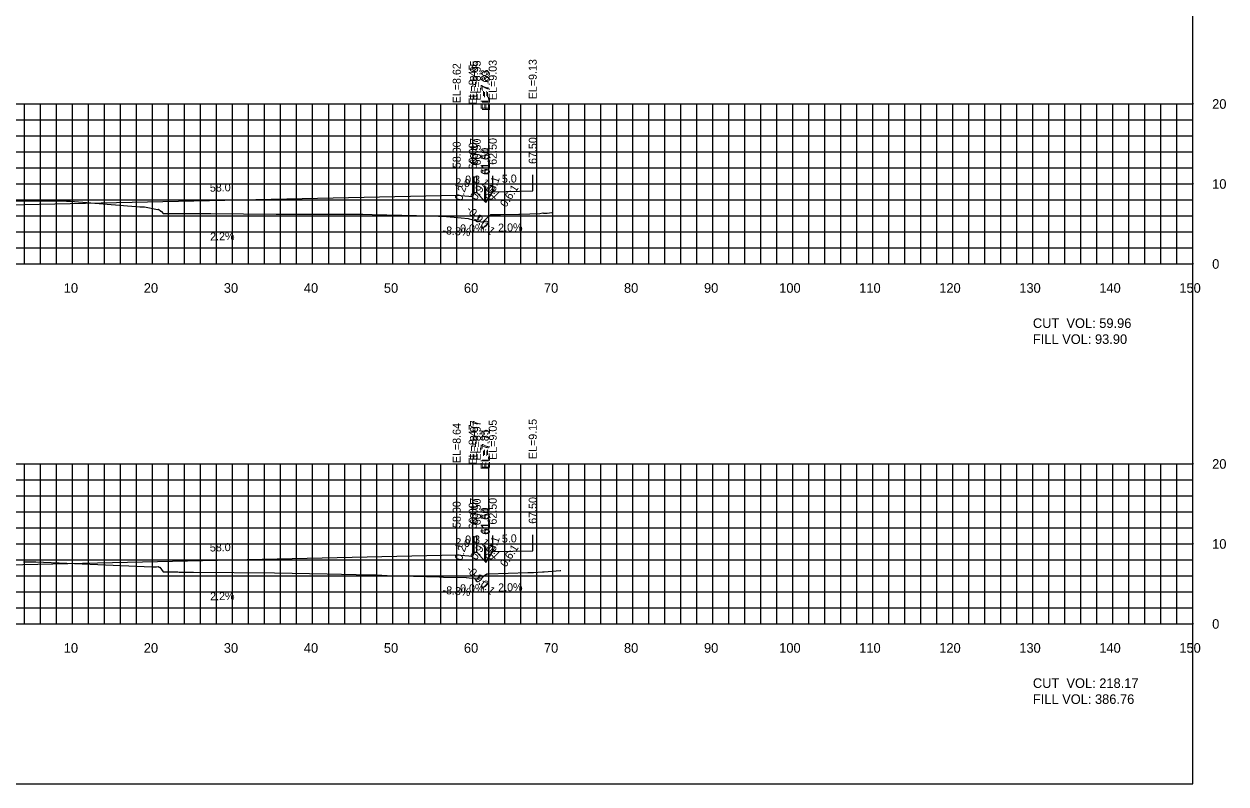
# Model space of a CAD drawing. Extents: x 1797419 to 1809236, y 248759 to 251512.
# Drawn here: x 1806714.9 to 1806865.1, y 250417.3 to 250512.3 of the extents above; entities that cross this region are included whole.
import ezdxf

# ---------------------------------------------------------------- set-up
doc = ezdxf.new("R2010")
doc.units = 0
for name, color, linetype in [('10', 7, 'Continuous'), ('3', 7, 'Continuous'), ('31', 7, 'Continuous'), ('4', 7, 'Continuous'), ('60', 7, 'Continuous'), ('ANNO-TXT', 7, 'Continuous'), ('CL-CNST', 7, 'Continuous'), ('Level 62', 7, 'Continuous'), ('M-ROADS', 7, 'Continuous')]:
    doc.layers.add(name, color=color, linetype=linetype)

msp = doc.modelspace()

# ---------------------------------------------------------------- linework, layer by layer
for p, q in [((1806771.17, 250491.21), (1806771.17, 250493.21)), ((1806771.5, 250491.21), (1806771.5, 250493.21)), ((1806773.5, 250491.29), (1806773.5, 250493.29)), ((1806778.5, 250491.39), (1806778.5, 250493.39)), ((1806769, 250490.87), (1806769, 250492.87)), ((1806771, 250490.71), (1806771, 250492.71)), ((1806772.5, 250490.08), (1806772.5, 250492.08)), ((1806772.64, 250489.94), (1806772.64, 250491.94)), ((1806769, 250445.89), (1806769, 250447.89)), ((1806771.17, 250446.22), (1806771.17, 250448.22)), ((1806771.5, 250446.22), (1806771.5, 250448.22)), ((1806773.5, 250446.3), (1806773.5, 250448.3)), ((1806778.5, 250446.4), (1806778.5, 250448.4)), ((1806771, 250445.72), (1806771, 250447.72)), ((1806772.5, 250445.1), (1806772.5, 250447.1)), ((1806772.64, 250444.96), (1806772.64, 250446.96))]:
    msp.add_line(p, q)
msp.add_lwpolyline([(1806561, 250417.26), (1806861, 250417.26), (1806861, 250607.26), (1806561, 250607.26)], close=True)
at = {"layer": '60'}
for p, q in [((1806861, 250482.26), (1806861, 250502.26)), ((1806861.06, 250502.26), (1806861, 250502.26)), ((1806861.06, 250492.26), (1806861, 250492.26)), ((1806561, 250482.26), (1806861, 250482.26)), ((1806721, 250482.2), (1806721, 250482.26)), ((1806731, 250482.2), (1806731, 250482.26)), ((1806741, 250482.2), (1806741, 250482.26)), ((1806751, 250482.2), (1806751, 250482.26)), ((1806761, 250482.2), (1806761, 250482.26)), ((1806771, 250482.2), (1806771, 250482.26)), ((1806781, 250482.2), (1806781, 250482.26)), ((1806791, 250482.2), (1806791, 250482.26)), ((1806801, 250482.2), (1806801, 250482.26)), ((1806811, 250482.2), (1806811, 250482.26)), ((1806821, 250482.2), (1806821, 250482.26)), ((1806831, 250482.2), (1806831, 250482.26)), ((1806841, 250482.2), (1806841, 250482.26)), ((1806851, 250482.2), (1806851, 250482.26)), ((1806861, 250482.2), (1806861, 250482.26)), ((1806861.06, 250482.26), (1806861, 250482.26)), ((1806861, 250437.26), (1806861, 250457.26)), ((1806861.06, 250457.26), (1806861, 250457.26)), ((1806861.06, 250447.26), (1806861, 250447.26)), ((1806561, 250437.26), (1806861, 250437.26)), ((1806721, 250437.2), (1806721, 250437.26)), ((1806731, 250437.2), (1806731, 250437.26)), ((1806741, 250437.2), (1806741, 250437.26)), ((1806751, 250437.2), (1806751, 250437.26)), ((1806761, 250437.2), (1806761, 250437.26)), ((1806771, 250437.2), (1806771, 250437.26)), ((1806781, 250437.2), (1806781, 250437.26)), ((1806791, 250437.2), (1806791, 250437.26)), ((1806801, 250437.2), (1806801, 250437.26)), ((1806811, 250437.2), (1806811, 250437.26)), ((1806821, 250437.2), (1806821, 250437.26)), ((1806831, 250437.2), (1806831, 250437.26)), ((1806841, 250437.2), (1806841, 250437.26)), ((1806851, 250437.2), (1806851, 250437.26)), ((1806861, 250437.2), (1806861, 250437.26)), ((1806861.06, 250437.26), (1806861, 250437.26))]:
    msp.add_line(p, q, dxfattribs=at)
at = {"layer": 'CL-CNST'}
for points in [[(1806630.41, 250488.58), (1806630.5, 250488.61), (1806631.5, 250488.57), (1806636.5, 250488.47), (1806638.5, 250488.39), (1806638.83, 250488.39), (1806639, 250487.89), (1806641, 250488.06), (1806711, 250489.6), (1806769, 250490.87), (1806771, 250490.71), (1806771.17, 250491.21), (1806771.5, 250491.21), (1806772.5, 250490.08), (1806772.64, 250489.94), (1806773.5, 250491.29), (1806778.5, 250491.39)], [(1806629.21, 250443.2), (1806630.5, 250443.63), (1806631.5, 250443.59), (1806636.5, 250443.49), (1806638.5, 250443.41), (1806638.83, 250443.41), (1806639, 250442.91), (1806641, 250443.08), (1806711, 250444.62), (1806769, 250445.89), (1806771, 250445.72), (1806771.17, 250446.22), (1806771.5, 250446.22), (1806772.5, 250445.1), (1806772.64, 250444.96), (1806773.5, 250446.3), (1806778.5, 250446.4)]]:
    msp.add_lwpolyline(points, dxfattribs=at)
at = {"layer": 'Level 62'}
for p, q in [((1806561, 250502.26), (1806861, 250502.26)), ((1806715, 250482.26), (1806715, 250502.26)), ((1806717, 250482.26), (1806717, 250502.26)), ((1806719, 250482.26), (1806719, 250502.26)), ((1806721, 250482.26), (1806721, 250502.26)), ((1806723, 250482.26), (1806723, 250502.26)), ((1806725, 250482.26), (1806725, 250502.26)), ((1806727, 250482.26), (1806727, 250502.26)), ((1806729, 250482.26), (1806729, 250502.26)), ((1806731, 250482.26), (1806731, 250502.26)), ((1806733, 250482.26), (1806733, 250502.26)), ((1806735, 250482.26), (1806735, 250502.26)), ((1806737, 250482.26), (1806737, 250502.26)), ((1806739, 250482.26), (1806739, 250502.26)), ((1806741, 250482.26), (1806741, 250502.26)), ((1806743, 250482.26), (1806743, 250502.26)), ((1806745, 250482.26), (1806745, 250502.26)), ((1806747, 250482.26), (1806747, 250502.26)), ((1806749, 250482.26), (1806749, 250502.26)), ((1806751, 250482.26), (1806751, 250502.26)), ((1806753, 250482.26), (1806753, 250502.26)), ((1806755, 250482.26), (1806755, 250502.26)), ((1806757, 250482.26), (1806757, 250502.26)), ((1806759, 250482.26), (1806759, 250502.26)), ((1806761, 250482.26), (1806761, 250502.26)), ((1806763, 250482.26), (1806763, 250502.26)), ((1806765, 250482.26), (1806765, 250502.26)), ((1806767, 250482.26), (1806767, 250502.26)), ((1806769, 250482.26), (1806769, 250502.26)), ((1806771, 250482.26), (1806771, 250502.26)), ((1806773, 250482.26), (1806773, 250502.26)), ((1806775, 250482.26), (1806775, 250502.26)), ((1806777, 250482.26), (1806777, 250502.26)), ((1806779, 250482.26), (1806779, 250502.26)), ((1806781, 250482.26), (1806781, 250502.26)), ((1806783, 250482.26), (1806783, 250502.26)), ((1806785, 250482.26), (1806785, 250502.26)), ((1806787, 250482.26), (1806787, 250502.26)), ((1806789, 250482.26), (1806789, 250502.26)), ((1806791, 250482.26), (1806791, 250502.26)), ((1806793, 250482.26), (1806793, 250502.26)), ((1806795, 250482.26), (1806795, 250502.26)), ((1806797, 250482.26), (1806797, 250502.26)), ((1806799, 250482.26), (1806799, 250502.26)), ((1806801, 250482.26), (1806801, 250502.26)), ((1806803, 250482.26), (1806803, 250502.26)), ((1806805, 250482.26), (1806805, 250502.26)), ((1806807, 250482.26), (1806807, 250502.26)), ((1806809, 250482.26), (1806809, 250502.26)), ((1806811, 250482.26), (1806811, 250502.26)), ((1806813, 250482.26), (1806813, 250502.26)), ((1806815, 250482.26), (1806815, 250502.26)), ((1806817, 250482.26), (1806817, 250502.26)), ((1806819, 250482.26), (1806819, 250502.26)), ((1806821, 250482.26), (1806821, 250502.26)), ((1806823, 250482.26), (1806823, 250502.26)), ((1806825, 250482.26), (1806825, 250502.26)), ((1806827, 250482.26), (1806827, 250502.26)), ((1806829, 250482.26), (1806829, 250502.26)), ((1806831, 250482.26), (1806831, 250502.26)), ((1806833, 250482.26), (1806833, 250502.26)), ((1806835, 250482.26), (1806835, 250502.26)), ((1806837, 250482.26), (1806837, 250502.26)), ((1806839, 250482.26), (1806839, 250502.26)), ((1806841, 250482.26), (1806841, 250502.26)), ((1806843, 250482.26), (1806843, 250502.26)), ((1806845, 250482.26), (1806845, 250502.26)), ((1806847, 250482.26), (1806847, 250502.26)), ((1806849, 250482.26), (1806849, 250502.26)), ((1806851, 250482.26), (1806851, 250502.26)), ((1806853, 250482.26), (1806853, 250502.26)), ((1806855, 250482.26), (1806855, 250502.26)), ((1806857, 250482.26), (1806857, 250502.26)), ((1806859, 250482.26), (1806859, 250502.26)), ((1806861, 250482.26), (1806861, 250502.26)), ((1806561, 250500.26), (1806861, 250500.26)), ((1806561, 250498.26), (1806861, 250498.26)), ((1806561, 250496.26), (1806861, 250496.26)), ((1806561, 250494.26), (1806861, 250494.26)), ((1806561, 250492.26), (1806861, 250492.26)), ((1806561, 250490.26), (1806861, 250490.26)), ((1806561, 250488.26), (1806861, 250488.26)), ((1806561, 250486.26), (1806861, 250486.26)), ((1806561, 250484.26), (1806861, 250484.26)), ((1806561, 250482.26), (1806861, 250482.26)), ((1806561, 250457.26), (1806861, 250457.26)), ((1806715, 250437.26), (1806715, 250457.26)), ((1806717, 250437.26), (1806717, 250457.26)), ((1806719, 250437.26), (1806719, 250457.26)), ((1806721, 250437.26), (1806721, 250457.26)), ((1806723, 250437.26), (1806723, 250457.26)), ((1806725, 250437.26), (1806725, 250457.26)), ((1806727, 250437.26), (1806727, 250457.26)), ((1806729, 250437.26), (1806729, 250457.26)), ((1806731, 250437.26), (1806731, 250457.26)), ((1806733, 250437.26), (1806733, 250457.26)), ((1806735, 250437.26), (1806735, 250457.26)), ((1806737, 250437.26), (1806737, 250457.26)), ((1806739, 250437.26), (1806739, 250457.26)), ((1806741, 250437.26), (1806741, 250457.26)), ((1806743, 250437.26), (1806743, 250457.26)), ((1806745, 250437.26), (1806745, 250457.26)), ((1806747, 250437.26), (1806747, 250457.26)), ((1806749, 250437.26), (1806749, 250457.26)), ((1806751, 250437.26), (1806751, 250457.26)), ((1806753, 250437.26), (1806753, 250457.26)), ((1806755, 250437.26), (1806755, 250457.26)), ((1806757, 250437.26), (1806757, 250457.26)), ((1806759, 250437.26), (1806759, 250457.26)), ((1806761, 250437.26), (1806761, 250457.26)), ((1806763, 250437.26), (1806763, 250457.26)), ((1806765, 250437.26), (1806765, 250457.26)), ((1806767, 250437.26), (1806767, 250457.26)), ((1806769, 250437.26), (1806769, 250457.26)), ((1806771, 250437.26), (1806771, 250457.26)), ((1806773, 250437.26), (1806773, 250457.26)), ((1806775, 250437.26), (1806775, 250457.26)), ((1806777, 250437.26), (1806777, 250457.26)), ((1806779, 250437.26), (1806779, 250457.26)), ((1806781, 250437.26), (1806781, 250457.26)), ((1806783, 250437.26), (1806783, 250457.26)), ((1806785, 250437.26), (1806785, 250457.26)), ((1806787, 250437.26), (1806787, 250457.26)), ((1806789, 250437.26), (1806789, 250457.26)), ((1806791, 250437.26), (1806791, 250457.26)), ((1806793, 250437.26), (1806793, 250457.26)), ((1806795, 250437.26), (1806795, 250457.26)), ((1806797, 250437.26), (1806797, 250457.26)), ((1806799, 250437.26), (1806799, 250457.26)), ((1806801, 250437.26), (1806801, 250457.26)), ((1806803, 250437.26), (1806803, 250457.26)), ((1806805, 250437.26), (1806805, 250457.26)), ((1806807, 250437.26), (1806807, 250457.26)), ((1806809, 250437.26), (1806809, 250457.26)), ((1806811, 250437.26), (1806811, 250457.26)), ((1806813, 250437.26), (1806813, 250457.26)), ((1806815, 250437.26), (1806815, 250457.26)), ((1806817, 250437.26), (1806817, 250457.26)), ((1806819, 250437.26), (1806819, 250457.26)), ((1806821, 250437.26), (1806821, 250457.26)), ((1806823, 250437.26), (1806823, 250457.26)), ((1806825, 250437.26), (1806825, 250457.26)), ((1806827, 250437.26), (1806827, 250457.26)), ((1806829, 250437.26), (1806829, 250457.26)), ((1806831, 250437.26), (1806831, 250457.26)), ((1806833, 250437.26), (1806833, 250457.26)), ((1806835, 250437.26), (1806835, 250457.26)), ((1806837, 250437.26), (1806837, 250457.26)), ((1806839, 250437.26), (1806839, 250457.26)), ((1806841, 250437.26), (1806841, 250457.26)), ((1806843, 250437.26), (1806843, 250457.26)), ((1806845, 250437.26), (1806845, 250457.26)), ((1806847, 250437.26), (1806847, 250457.26)), ((1806849, 250437.26), (1806849, 250457.26)), ((1806851, 250437.26), (1806851, 250457.26)), ((1806853, 250437.26), (1806853, 250457.26)), ((1806855, 250437.26), (1806855, 250457.26)), ((1806857, 250437.26), (1806857, 250457.26)), ((1806859, 250437.26), (1806859, 250457.26)), ((1806861, 250437.26), (1806861, 250457.26)), ((1806561, 250455.26), (1806861, 250455.26)), ((1806561, 250453.26), (1806861, 250453.26)), ((1806561, 250451.26), (1806861, 250451.26)), ((1806561, 250449.26), (1806861, 250449.26)), ((1806561, 250447.26), (1806861, 250447.26)), ((1806561, 250445.26), (1806861, 250445.26)), ((1806561, 250443.26), (1806861, 250443.26)), ((1806561, 250441.26), (1806861, 250441.26)), ((1806561, 250439.26), (1806861, 250439.26)), ((1806561, 250437.26), (1806861, 250437.26))]:
    msp.add_line(p, q, dxfattribs=at)
at = {"layer": 'M-ROADS'}
for points in [[(1806708.53, 250490.16), (1806718.22, 250490.14), (1806720.26, 250490.13), (1806720.36, 250490.13), (1806720.75, 250490.13), (1806729.41, 250489.42), (1806729.5, 250489.42), (1806729.53, 250489.42), (1806729.62, 250489.42), (1806729.91, 250489.42), (1806730, 250489.42), (1806730, 250489.42), (1806731.6, 250489.08), (1806731.72, 250489.1), (1806732.04, 250488.85), (1806732.08, 250488.85), (1806732.3, 250488.55), (1806733.93, 250488.56), (1806734.04, 250488.56), (1806734.16, 250488.57), (1806734.31, 250488.58), (1806734.47, 250488.58), (1806734.66, 250488.59), (1806734.68, 250488.59), (1806738.29, 250488.56), (1806746.44, 250488.48), (1806748.4, 250488.49), (1806749.73, 250488.5), (1806750.12, 250488.5), (1806750.64, 250488.5), (1806751.08, 250488.5), (1806751.1, 250488.5), (1806752.85, 250488.49), (1806753.1, 250488.49), (1806753.51, 250488.49), (1806756.68, 250488.47), (1806757.27, 250488.47), (1806758.44, 250488.46), (1806765.87, 250488.26), (1806766.71, 250488.24), (1806766.96, 250488.24), (1806766.98, 250488.24), (1806767.23, 250488.24), (1806768.69, 250488.1), (1806770.44, 250487.94), (1806770.55, 250487.92), (1806772.26, 250487.48), (1806772.82, 250488.01), (1806773.25, 250488.45), (1806773.51, 250488.45), (1806773.73, 250488.45), (1806774.46, 250488.44), (1806776.75, 250488.47), (1806776.89, 250488.47), (1806779.4, 250488.58), (1806779.77, 250488.65), (1806779.85, 250488.62), (1806779.95, 250488.62), (1806780.32, 250488.62), (1806780.88, 250488.68), (1806780.91, 250488.67)], [(1806714.87, 250445.04), (1806715.31, 250445.04), (1806716.41, 250445.03), (1806729.93, 250444.46), (1806730.98, 250444.42), (1806731.06, 250444.42), (1806731.35, 250444.42), (1806731.49, 250444.42), (1806731.49, 250444.42), (1806731.7, 250444.45), (1806731.8, 250444.37), (1806731.89, 250444.37), (1806732.32, 250443.77), (1806733.57, 250443.78), (1806733.66, 250443.77), (1806733.75, 250443.77), (1806733.86, 250443.77), (1806733.98, 250443.76), (1806734.14, 250443.76), (1806734.32, 250443.75), (1806734.55, 250443.74), (1806734.57, 250443.74), (1806735.83, 250443.73), (1806736.13, 250443.73), (1806746.24, 250443.67), (1806752.83, 250443.54), (1806758.24, 250443.41), (1806758.91, 250443.38), (1806759.01, 250443.38), (1806760.29, 250443.33), (1806760.3, 250443.33), (1806766.86, 250443.13), (1806767.34, 250443.12), (1806770.17, 250443.08), (1806770.24, 250443.08), (1806770.24, 250443.08), (1806770.54, 250443.03), (1806772.13, 250442.98), (1806772.49, 250443.32), (1806772.76, 250443.54), (1806772.91, 250443.51), (1806772.97, 250443.51), (1806777.88, 250443.71), (1806778.44, 250443.71), (1806778.6, 250443.71), (1806779.73, 250443.76), (1806779.81, 250443.78), (1806779.83, 250443.77), (1806779.85, 250443.77), (1806779.94, 250443.77), (1806781.94, 250443.96), (1806782.02, 250443.95)]]:
    msp.add_lwpolyline(points, dxfattribs=at)

# ---------------------------------------------------------------- texts
for s, rotation, p in [('0.3:1', 71.5647, (1806773.46, 250490.17)), ('0.6:1', 57.3705, (1806775.17, 250489.27)), ('-0.9:1', 311.674, (1806770.13, 250488.98)), ('-1.0:1', 315, (1806770.8, 250488.24)), ('0.3:1', 71.5647, (1806773.46, 250445.18)), ('0.6:1', 57.3705, (1806775.17, 250444.29)), ('-0.9:1', 311.674, (1806770.13, 250444)), ('-1.0:1', 315, (1806770.8, 250443.26))]:
    msp.add_text(s, height=1, rotation=rotation).set_placement(p)
at = {"layer": '10'}
for s, p in [('10', (1806719.9, 250478.66)), ('20', (1806729.9, 250478.66)), ('30', (1806739.9, 250478.66)), ('40', (1806749.9, 250478.66)), ('50', (1806759.9, 250478.66)), ('60', (1806769.9, 250478.66)), ('70', (1806779.9, 250478.66)), ('80', (1806789.9, 250478.66)), ('90', (1806799.9, 250478.66)), ('100', (1806809.3, 250478.66)), ('110', (1806819.3, 250478.66)), ('120', (1806829.3, 250478.66)), ('130', (1806839.3, 250478.66)), ('140', (1806849.3, 250478.66)), ('150', (1806859.3, 250478.66)), ('10', (1806719.9, 250433.66)), ('20', (1806729.9, 250433.66)), ('30', (1806739.9, 250433.66)), ('40', (1806749.9, 250433.66)), ('50', (1806759.9, 250433.66)), ('60', (1806769.9, 250433.66)), ('70', (1806779.9, 250433.66)), ('80', (1806789.9, 250433.66)), ('90', (1806799.9, 250433.66)), ('100', (1806809.3, 250433.66)), ('110', (1806819.3, 250433.66)), ('120', (1806829.3, 250433.66)), ('130', (1806839.3, 250433.66)), ('140', (1806849.3, 250433.66)), ('150', (1806859.3, 250433.66))]:
    msp.add_text(s, height=1.2, dxfattribs=at).set_placement(p)
at = {"layer": '3'}
for s, p in [('EL=8.62', (1806769.5, 250502.34)), ('EL=8.45', (1806771.5, 250502.17)), ('EL=8.95', (1806771.67, 250502.67)), ('EL=8.95', (1806772, 250502.67)), ('EL=7.83', (1806773, 250501.55)), ('EL=9.03', (1806774, 250502.75)), ('EL=9.13', (1806779, 250502.85)), ('EL=7.69', (1806773.14, 250501.41)), ('58.00', (1806769.5, 250494.24)), ('60.17', (1806771.67, 250494.65)), ('60.50', (1806772, 250494.58)), ('62.50', (1806774, 250494.66)), ('67.50', (1806779, 250494.76)), ('60.00', (1806771.5, 250494.08)), ('61.50', (1806773, 250493.45)), ('61.64', (1806773.14, 250493.39)), ('EL=8.64', (1806769.5, 250457.36)), ('EL=8.47', (1806771.5, 250457.19)), ('EL=8.97', (1806771.67, 250457.69)), ('EL=8.97', (1806772, 250457.69)), ('EL=7.85', (1806773, 250456.57)), ('EL=7.71', (1806773.14, 250456.68)), ('EL=9.05', (1806774, 250457.77)), ('EL=9.15', (1806779, 250457.87)), ('58.00', (1806769.5, 250449.26)), ('60.00', (1806771.5, 250449.1)), ('60.17', (1806771.67, 250449.67)), ('60.50', (1806772, 250449.6)), ('62.50', (1806774, 250449.68)), ('67.50', (1806779, 250449.78)), ('61.50', (1806773, 250448.47)), ('61.64', (1806773.14, 250448.41))]:
    msp.add_text(s, height=1, rotation=90, dxfattribs=at).set_placement(p)
at = {"layer": '31'}
for s, p in [('20', (1806863.4, 250501.66)), ('10', (1806863.4, 250491.66)), ('0', (1806863.4, 250481.66)), ('20', (1806863.4, 250456.66)), ('10', (1806863.4, 250446.66)), ('0', (1806863.4, 250436.66))]:
    msp.add_text(s, height=1.2, dxfattribs=at).set_placement(p)
at = {"layer": '4'}
for s, rotation, p in [('2.0', 355.2364, (1806768.77, 250492)), ('5.0', 1.1458, (1806774.65, 250492.41)), ('58.0', 1.2603, (1806738.16, 250491.29)), ('0.2', 71.5647, (1806769.64, 250490.09)), ('0.9', 57.3705, (1806771.45, 250490.13)), ('1.0', 311.674, (1806771.94, 250492.36)), ('0.1', 315, (1806772.53, 250491.61)), ('-8.3%', 355.2364, (1806767.19, 250486.01)), ('2.0%', 1.1458, (1806774.19, 250486.3)), ('2.2%', 1.2603, (1806738.2, 250485.19)), ('2.0', 355.2364, (1806768.77, 250447.01)), ('1.0', 311.674, (1806771.94, 250447.38)), ('5.0', 1.1458, (1806774.65, 250447.43)), ('58.0', 1.2603, (1806738.16, 250446.31)), ('0.2', 71.5647, (1806769.64, 250445.11)), ('0.9', 57.3705, (1806771.45, 250445.15)), ('0.1', 315, (1806772.53, 250446.63)), ('-8.3%', 355.2364, (1806767.19, 250441.03)), ('2.0%', 1.1458, (1806774.19, 250441.32)), ('2.2%', 1.2603, (1806738.2, 250440.21))]:
    msp.add_text(s, height=1, rotation=rotation, dxfattribs=at).set_placement(p)
for s, p in [('0.3', (1806770.05, 250492.31)), ('0.0%', (1806769.42, 250486.21)), ('0.3', (1806770.05, 250447.32)), ('0.0%', (1806769.42, 250441.22))]:
    msp.add_text(s, height=1, dxfattribs=at).set_placement(p)
at = {"layer": 'ANNO-TXT'}
for s, p in [('CUT  VOL: 59.96', (1806841, 250474.26)), ('FILL VOL: 93.90', (1806841, 250472.26)), ('CUT  VOL: 218.17', (1806841, 250429.26)), ('FILL VOL: 386.76', (1806841, 250427.26))]:
    msp.add_text(s, height=1.2, dxfattribs=at).set_placement(p)

doc.saveas('drawing.dxf')
